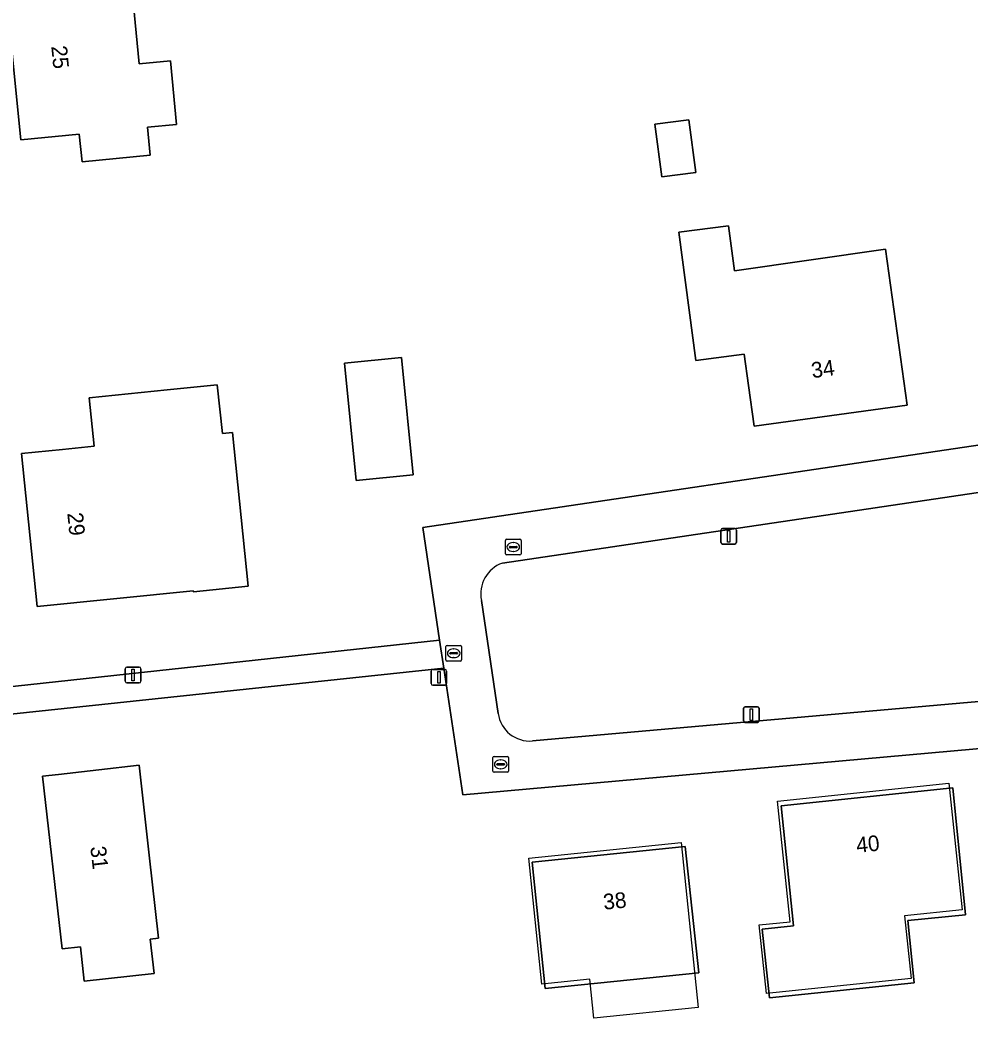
# Model space of a CAD drawing. Extents: x 162661 to 163484, y 380247 to 381230.
# Drawn here: x 163049.7 to 163110.4, y 380501.9 to 380565.8 of the extents above; entities that cross this region are included whole.
import ezdxf

# ---------------------------------------------------------------- set-up
doc = ezdxf.new("R2010")
doc.units = 0
for name, color, linetype in [('IMGEO_Brandkraan', 7, 'Continuous'), ('IMGEO_Erf', 7, 'Continuous'), ('IMGEO_Groenvoorziening', 7, 'Continuous'), ('IMGEO_Lichtmast', 7, 'Continuous'), ('IMGEO_Pand', 7, 'Continuous'), ('IMGEO_Pand_nummerreeks', 7, 'Continuous'), ('IMGEO_Pand_vergunning_verleend', 7, 'Continuous'), ('IMGEO_Rijbaan_lokaal_open', 7, 'Continuous'), ('IMGEO_Rioolput', 7, 'Continuous'), ('IMGEO_Voetpad_open', 7, 'Continuous')]:
    doc.layers.add(name, color=color, linetype=linetype)

msp = doc.modelspace()

# ---------------------------------------------------------------- linework, layer by layer
at = {"layer": 'IMGEO_Brandkraan'}
for p, q in [((163076.852, 380525.021), (163076.852, 380525.873)), ((163076.927, 380525.947), (163077.779, 380525.947)), ((163077.853, 380525.873), (163077.853, 380525.021)), ((163077.111, 380525.441), (163077.111, 380525.453)), ((163077.549, 380525.404), (163077.151, 380525.404)), ((163077.154, 380525.49), (163077.552, 380525.49)), ((163077.34, 380525.727), (163077.365, 380525.727)), ((163077.595, 380525.453), (163077.595, 380525.441)), ((163077.779, 380524.947), (163076.927, 380524.947)), ((163077.363, 380525.167), (163077.338, 380525.167))]:
    msp.add_line(p, q, dxfattribs=at)
for points in [[(163076.852, 380525.021), (163076.852, 380525.873)], [(163076.927, 380525.947), (163077.779, 380525.947)], [(163077.853, 380525.873), (163077.853, 380525.021)], [(163077.779, 380524.947), (163076.927, 380524.947)]]:
    msp.add_lwpolyline(points, dxfattribs=at)
for centre, radius, start, end in [((163076.929, 380525.871), 0.0765, 91.55205, 178.44795), ((163076.929, 380525.871), 0.0765, 91.55205, 178.44795), ((163077.777, 380525.871), 0.0765, 1.55205, 88.44795), ((163077.777, 380525.871), 0.0765, 1.55205, 88.44795), ((163077.151, 380525.45), 0.0403, 85.87752, 175.75265), ((163077.148, 380525.44), 0.0366, 178.93798, 274.71019), ((163077.552, 380525.447), 0.043, 264.86636, 352.45326), ((163077.556, 380525.452), 0.0386, 1.73085, 96.63898), ((163076.929, 380525.023), 0.0765, 181.55205, 268.44795), ((163076.929, 380525.023), 0.0765, 181.55205, 268.44795), ((163077.777, 380525.023), 0.0765, 271.55205, 358.44795), ((163077.777, 380525.023), 0.0765, 271.55205, 358.44795)]:
    msp.add_arc(centre, radius, start, end, dxfattribs=at)
for centre, major_axis, ratio, start_param, end_param in [((163077.339, 380525.447), (-0.387, 0.002), 0.722429, 4.712389, 7.853982), ((163077.364, 380525.447), (-0.39, 0.002), 0.717154, 1.570796, 4.712389)]:
    msp.add_ellipse(centre, major_axis=major_axis, ratio=ratio, start_param=start_param, end_param=end_param, dxfattribs=at)
at = {"layer": 'IMGEO_Erf'}
for points in [[(163110.709, 380584.612), (163108.503, 380584.435), (163071.752, 380581.021), (163070.867, 380590.166), (163070.497, 380590.125), (163042.074, 380586.977), (163046.628, 380523.045), (163076.447, 380526.277), (163075.37, 380533.477), (163111.52, 380538.838), (163114.801, 380539.349), (163114.529, 380544.063)], [(163057.286, 380563.044), (163059.267, 380563.241), (163059.669, 380559.19), (163057.807, 380559.005), (163057.982, 380557.233), (163053.633, 380556.801), (163053.457, 380558.574), (163049.726, 380558.204), (163048.754, 380567.994), (163056.716, 380568.784)], [(163090.195, 380559.194), (163092.365, 380559.48), (163092.807, 380556.121), (163090.636, 380555.835)], [(163104.898, 380551.217), (163106.281, 380541.283), (163096.526, 380539.938), (163096.167, 380542.527), (163095.888, 380544.538), (163092.799, 380544.132), (163091.725, 380552.302), (163094.898, 380552.719), (163095.276, 380549.843)], [(163070.381, 380543.961), (163074.02, 380544.32), (163074.759, 380536.828), (163071.12, 380536.469)], [(163059.054, 380542.243), (163062.258, 380542.569), (163062.59, 380539.465), (163063.228, 380539.531), (163064.235, 380529.733), (163060.735, 380529.373), (163060.728, 380529.435), (163050.768, 380528.421), (163049.765, 380538.182), (163052.387, 380538.449), (163054.409, 380538.655), (163054.08, 380541.736)], [(163118.63, 380500), (163117.111, 380515.36), (163116.633, 380519.83), (163113.341, 380519.572), (163077.925, 380516.403), (163076.715, 380524.487), (163046.661, 380521.315), (163048.191, 380500), (163051.286, 380456.864), (163068.185, 380458.61), (163067.852, 380461.575), (163082.32, 380468.935), (163117.508, 380474.084), (163120.943, 380474.451), (163120.425, 380480.773)], [(163057.917, 380512.574), (163058.517, 380507.269), (163057.981, 380507.208), (163058.229, 380505.021), (163053.778, 380504.517), (163053.529, 380506.722), (163052.355, 380506.589), (163051.11, 380517.602), (163052.132, 380517.717), (163057.27, 380518.298)], [(163097.499, 380503.465), (163097.045, 380507.846), (163099.034, 380508.052), (163098.239, 380515.721), (163109.198, 380516.858), (163110.011, 380508.759), (163106.327, 380508.39), (163106.745, 380504.423)], [(163083.189, 380504.053), (163082.361, 380512.126), (163092.125, 380513.127), (163092.987, 380505.058)]]:
    msp.add_lwpolyline(points, close=True, dxfattribs=at)
at = {"layer": 'IMGEO_Groenvoorziening'}
for points in [[(163082.382, 380519.854), (163113.039, 380522.567), (163114.316, 380522.668), (163114.283, 380523.108), (163113.114, 380535.451), (163113.065, 380536.043), (163111.271, 380535.771), (163080.455, 380531.2)], [(163079.117, 380528.814), (163080.192, 380521.607)]]:
    msp.add_lwpolyline(points, dxfattribs=at)
for centre, radius, start, end in [((163081.167, 380529.233), 2.092, 109.8893, 191.5458), ((163082.206, 380521.878), 2.032, 187.67633, 274.97215)]:
    msp.add_arc(centre, radius, start, end, dxfattribs=at)
at = {"layer": 'IMGEO_Lichtmast'}
for p, q in [((163094.402, 380532.509), (163094.402, 380533.309)), ((163094.402, 380533.309), (163094.402, 380532.509)), ((163094.502, 380533.409), (163095.292, 380533.409)), ((163095.292, 380533.409), (163094.502, 380533.409)), ((163095.392, 380533.309), (163095.392, 380532.509)), ((163095.392, 380532.509), (163095.392, 380533.309)), ((163095.292, 380532.409), (163094.502, 380532.409)), ((163094.502, 380532.409), (163095.292, 380532.409)), ((163056.493, 380524.557), (163057.283, 380524.557)), ((163057.283, 380524.557), (163056.493, 380524.557)), ((163056.393, 380523.657), (163056.393, 380524.457)), ((163056.393, 380524.457), (163056.393, 380523.657)), ((163057.383, 380524.457), (163057.383, 380523.657)), ((163057.383, 380523.657), (163057.383, 380524.457)), ((163075.911, 380523.509), (163075.911, 380524.309)), ((163075.911, 380524.309), (163075.911, 380523.509)), ((163076.011, 380524.409), (163076.801, 380524.409)), ((163076.801, 380524.409), (163076.011, 380524.409)), ((163076.901, 380524.309), (163076.901, 380523.509)), ((163076.901, 380523.509), (163076.901, 380524.309)), ((163057.283, 380523.557), (163056.493, 380523.557)), ((163056.493, 380523.557), (163057.283, 380523.557)), ((163076.801, 380523.409), (163076.011, 380523.409)), ((163076.011, 380523.409), (163076.801, 380523.409)), ((163095.949, 380522.034), (163096.739, 380522.034)), ((163096.739, 380522.034), (163095.949, 380522.034)), ((163095.849, 380521.134), (163095.849, 380521.934)), ((163095.849, 380521.934), (163095.849, 380521.134)), ((163096.839, 380521.934), (163096.839, 380521.134)), ((163096.839, 380521.134), (163096.839, 380521.934)), ((163096.739, 380521.034), (163095.949, 380521.034)), ((163095.949, 380521.034), (163096.739, 380521.034))]:
    msp.add_line(p, q, dxfattribs=at)
for points in [[(163094.822, 380533.284), (163094.972, 380533.284), (163094.972, 380532.534), (163094.822, 380532.534), (163094.822, 380533.284)], [(163056.813, 380524.432), (163056.963, 380524.432), (163056.963, 380523.682), (163056.813, 380523.682), (163056.813, 380524.432)], [(163076.331, 380524.284), (163076.481, 380524.284), (163076.481, 380523.534), (163076.331, 380523.534), (163076.331, 380524.284)], [(163096.269, 380521.909), (163096.419, 380521.909), (163096.419, 380521.159), (163096.269, 380521.159), (163096.269, 380521.909)]]:
    msp.add_lwpolyline(points, dxfattribs=at)
for centre, start, end in [((163094.502, 380533.309), 90, 180), ((163094.502, 380533.309), 90, 180), ((163095.292, 380533.309), 0, 90), ((163095.292, 380533.309), 360, 90), ((163094.502, 380532.509), 180, 270), ((163094.502, 380532.509), 180, 270), ((163095.292, 380532.509), 270, 0), ((163095.292, 380532.509), 270, 0), ((163056.493, 380524.457), 90, 180), ((163056.493, 380524.457), 90, 180), ((163057.283, 380524.457), 0, 90), ((163057.283, 380524.457), 360, 90), ((163076.011, 380524.309), 90, 180), ((163076.011, 380524.309), 90, 180), ((163076.801, 380524.309), 0, 90), ((163076.801, 380524.309), 360, 90), ((163056.493, 380523.657), 180, 270), ((163056.493, 380523.657), 180, 270), ((163057.283, 380523.657), 270, 0), ((163057.283, 380523.657), 270, 0), ((163076.011, 380523.509), 180, 270), ((163076.011, 380523.509), 180, 270), ((163076.801, 380523.509), 270, 0), ((163076.801, 380523.509), 270, 0), ((163095.949, 380521.934), 90, 180), ((163095.949, 380521.934), 90, 180), ((163096.739, 380521.934), 0, 90), ((163096.739, 380521.934), 360, 90), ((163095.949, 380521.134), 180, 270), ((163095.949, 380521.134), 180, 270), ((163096.739, 380521.134), 270, 0), ((163096.739, 380521.134), 270, 0)]:
    msp.add_arc(centre, 0.1, start, end, dxfattribs=at)
at = {"layer": 'IMGEO_Pand'}
for points in [[(163059.267, 380563.241), (163057.286, 380563.044), (163056.716, 380568.784), (163048.754, 380567.994), (163049.726, 380558.204), (163053.457, 380558.574), (163053.633, 380556.801), (163057.982, 380557.233), (163057.807, 380559.005), (163059.669, 380559.19)], [(163090.195, 380559.194), (163090.636, 380555.835), (163092.807, 380556.121), (163092.365, 380559.48)], [(163096.167, 380542.527), (163096.526, 380539.938), (163106.281, 380541.283), (163104.898, 380551.217), (163095.276, 380549.843), (163094.898, 380552.719), (163091.725, 380552.302), (163092.799, 380544.132), (163095.888, 380544.538)], [(163070.381, 380543.961), (163071.12, 380536.469), (163074.759, 380536.828), (163074.02, 380544.32)], [(163062.59, 380539.465), (163062.258, 380542.569), (163059.054, 380542.243), (163054.08, 380541.736), (163054.409, 380538.655), (163052.387, 380538.449), (163049.765, 380538.182), (163050.768, 380528.421), (163060.728, 380529.435), (163060.735, 380529.373), (163064.235, 380529.733), (163063.228, 380539.531)], [(163057.917, 380512.574), (163057.27, 380518.298), (163052.132, 380517.717), (163051.11, 380517.602), (163052.355, 380506.589), (163053.529, 380506.722), (163053.778, 380504.517), (163058.229, 380505.021), (163057.981, 380507.208), (163058.517, 380507.269)], [(163109.198, 380516.858), (163098.239, 380515.721), (163099.034, 380508.052), (163097.045, 380507.846), (163097.499, 380503.465), (163106.745, 380504.423), (163106.327, 380508.39), (163110.011, 380508.759)], [(163092.125, 380513.127), (163082.361, 380512.126), (163083.189, 380504.053), (163092.987, 380505.058)]]:
    msp.add_lwpolyline(points, close=True, dxfattribs=at)
at = {"layer": 'IMGEO_Pand_vergunning_verleend'}
for points in [[(163096.851, 380508.111), (163098.831, 380508.319), (163098.024, 380516.012), (163108.945, 380517.158), (163109.793, 380509.081), (163106.122, 380508.696), (163106.541, 380504.701), (163097.311, 380503.733)], [(163082.155, 380512.383), (163091.87, 380513.378), (163092.948, 380502.852), (163086.289, 380502.17), (163086.036, 380504.643), (163082.98, 380504.33)]]:
    msp.add_lwpolyline(points, close=True, dxfattribs=at)
at = {"layer": 'IMGEO_Rijbaan_lokaal_open'}
for points in [[(163080.455, 380531.2), (163111.271, 380535.771), (163113.065, 380536.043), (163111.52, 380538.838), (163075.37, 380533.477), (163076.447, 380526.277), (163076.715, 380524.487), (163077.925, 380516.403), (163113.341, 380519.572), (163114.316, 380522.668), (163113.039, 380522.567), (163082.382, 380519.854)], [(163080.192, 380521.607), (163079.117, 380528.814)]]:
    msp.add_lwpolyline(points, dxfattribs=at)
for centre, radius, start, end in [((163081.167, 380529.233), 2.092, 109.8893, 191.5458), ((163082.206, 380521.878), 2.032, 187.67633, 274.97215)]:
    msp.add_arc(centre, radius, start, end, dxfattribs=at)
at = {"layer": 'IMGEO_Rioolput'}
for p, q in [((163080.651, 380531.798), (163080.651, 380532.65)), ((163080.726, 380532.724), (163081.578, 380532.724)), ((163080.91, 380532.218), (163080.91, 380532.23)), ((163080.953, 380532.267), (163081.351, 380532.267)), ((163081.139, 380532.504), (163081.164, 380532.504)), ((163081.394, 380532.23), (163081.394, 380532.218)), ((163081.652, 380532.65), (163081.652, 380531.798)), ((163081.578, 380531.724), (163080.726, 380531.724)), ((163081.348, 380532.181), (163080.95, 380532.181)), ((163081.162, 380531.944), (163081.137, 380531.944)), ((163079.851, 380517.933), (163079.851, 380518.785)), ((163079.926, 380518.859), (163080.778, 380518.859)), ((163080.852, 380518.785), (163080.852, 380517.933)), ((163080.11, 380518.353), (163080.11, 380518.365)), ((163080.548, 380518.316), (163080.15, 380518.316)), ((163080.153, 380518.402), (163080.551, 380518.402)), ((163080.339, 380518.639), (163080.364, 380518.639)), ((163080.594, 380518.365), (163080.594, 380518.353)), ((163080.778, 380517.859), (163079.926, 380517.859)), ((163080.362, 380518.079), (163080.337, 380518.079))]:
    msp.add_line(p, q, dxfattribs=at)
for points in [[(163080.651, 380531.798), (163080.651, 380532.65)], [(163080.726, 380532.724), (163081.578, 380532.724)], [(163081.652, 380532.65), (163081.652, 380531.798)], [(163081.578, 380531.724), (163080.726, 380531.724)], [(163079.851, 380517.933), (163079.851, 380518.785)], [(163079.926, 380518.859), (163080.778, 380518.859)], [(163080.852, 380518.785), (163080.852, 380517.933)], [(163080.778, 380517.859), (163079.926, 380517.859)]]:
    msp.add_lwpolyline(points, dxfattribs=at)
for centre, radius, start, end in [((163080.728, 380532.648), 0.0765, 91.55205, 178.44795), ((163080.728, 380532.648), 0.0765, 91.55205, 178.44795), ((163080.95, 380532.227), 0.0403, 85.87752, 175.75265), ((163080.947, 380532.217), 0.0366, 178.93798, 274.71019), ((163081.351, 380532.224), 0.043, 264.86636, 352.45326), ((163081.355, 380532.229), 0.0386, 1.73085, 96.63898), ((163081.576, 380532.648), 0.0765, 1.55205, 88.44795), ((163081.576, 380532.648), 0.0765, 1.55205, 88.44795), ((163080.728, 380531.8), 0.0765, 181.55205, 268.44795), ((163080.728, 380531.8), 0.0765, 181.55205, 268.44795), ((163081.576, 380531.8), 0.0765, 271.55205, 358.44795), ((163081.576, 380531.8), 0.0765, 271.55205, 358.44795), ((163079.928, 380518.783), 0.0765, 91.55205, 178.44795), ((163079.928, 380518.783), 0.0765, 91.55205, 178.44795), ((163080.776, 380518.783), 0.0765, 1.55205, 88.44795), ((163080.776, 380518.783), 0.0765, 1.55205, 88.44795), ((163080.15, 380518.362), 0.0403, 85.87752, 175.75265), ((163080.147, 380518.352), 0.0366, 178.93798, 274.71019), ((163080.551, 380518.359), 0.043, 264.86636, 352.45326), ((163080.555, 380518.364), 0.0386, 1.73085, 96.63898), ((163079.928, 380517.935), 0.0765, 181.55205, 268.44795), ((163079.928, 380517.935), 0.0765, 181.55205, 268.44795), ((163080.776, 380517.935), 0.0765, 271.55205, 358.44795), ((163080.776, 380517.935), 0.0765, 271.55205, 358.44795)]:
    msp.add_arc(centre, radius, start, end, dxfattribs=at)
for centre, major_axis, ratio, start_param, end_param in [((163081.138, 380532.224), (-0.387, 0.002), 0.722429, 4.712389, 7.853982), ((163081.163, 380532.224), (-0.39, 0.002), 0.717154, 1.570796, 4.712389), ((163080.338, 380518.359), (-0.387, 0.002), 0.722429, 4.712389, 7.853982), ((163080.363, 380518.359), (-0.39, 0.002), 0.717154, 1.570796, 4.712389)]:
    msp.add_ellipse(centre, major_axis=major_axis, ratio=ratio, start_param=start_param, end_param=end_param, dxfattribs=at)
at = {"layer": 'IMGEO_Voetpad_open'}
msp.add_lwpolyline([(163051.286, 380456.864), (163048.191, 380500), (163046.661, 380521.315), (163076.715, 380524.487), (163076.447, 380526.277), (163046.628, 380523.045), (163042.074, 380586.977), (163070.497, 380590.125)], dxfattribs=at)

# ---------------------------------------------------------------- texts
at = {"layer": 'IMGEO_Pand_nummerreeks'}
for s, rotation, p in [('25', 275.66634, (163051.666, 380564.171)), ('34', 7.85033, (163100.24, 380542.994)), ('29', 275.86688, (163052.688, 380534.381)), ('40', 5.92438, (163103.092, 380512.706)), ('31', 276.45129, (163054.157, 380513.088)), ('38', 5.85563, (163086.941, 380509.078))]:
    msp.add_text(s, height=1, rotation=rotation, dxfattribs=at).set_placement(p)

doc.saveas('drawing.dxf')
